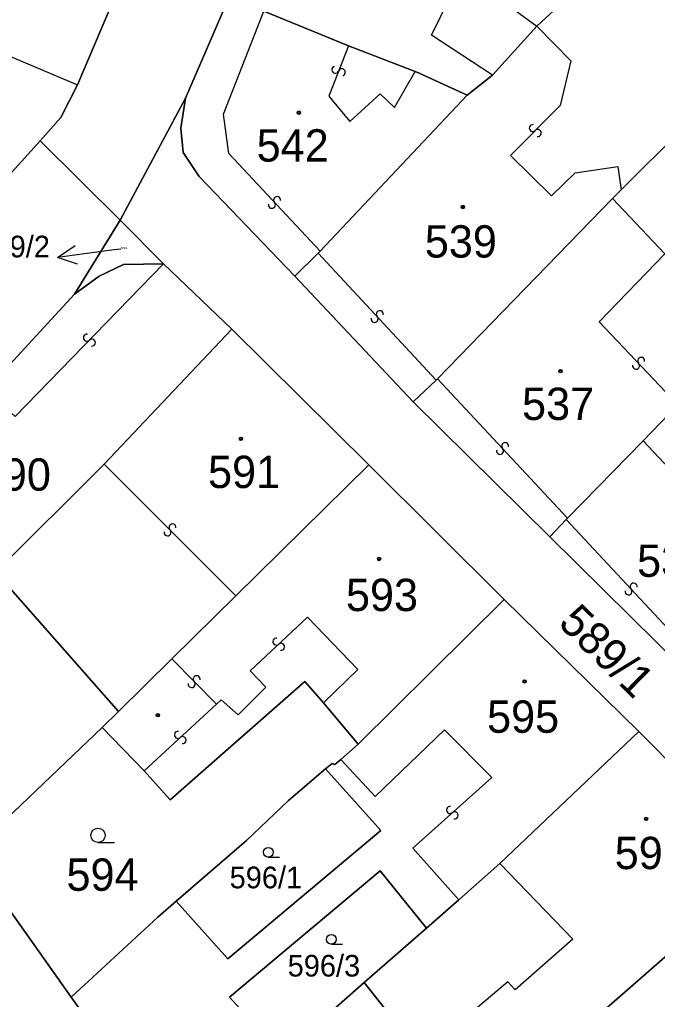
# Model space of a CAD drawing. Extents: x -598233 to -596890, y -1157848 to -1156431.
# Drawn here: x -597383.6 to -597350, y -1157397.2 to -1157345.7 of the extents above; entities that cross this region are included whole.
import ezdxf

# ---------------------------------------------------------------- set-up
doc = ezdxf.new("R2010")
doc.units = 0
for name, color, linetype in [('Level 1', 7, 'Continuous'), ('Level 13', 7, 'Continuous'), ('Level 3', 7, 'Continuous'), ('Level 4', 7, 'Continuous'), ('Level 5', 7, 'Continuous'), ('Level 57', 7, 'Continuous'), ('Level 60', 7, 'Continuous')]:
    doc.layers.add(name, color=color, linetype=linetype)

msp = doc.modelspace()

# ---------------------------------------------------------------- linework, layer by layer
at = {"layer": 'Level 1'}
for points in [[(-597376.34, -1157338.93), (-597376.23, -1157339), (-597380.51, -1157349.09)], [(-597352.12, -1157342.11), (-597356.34, -1157346)], [(-597372.52, -1157344.46), (-597374.83, -1157349.78)], [(-597366.25, -1157347.04), (-597370.71, -1157345.21)], [(-597358.67, -1157348.58), (-597356.34, -1157346)], [(-597362.74, -1157348.39), (-597366.25, -1157347.04)], [(-597360.01, -1157349.63), (-597362.53, -1157348.47), (-597362.74, -1157348.39)], [(-597351.9, -1157354.6), (-597345.35, -1157348.11)], [(-597360.01, -1157349.63), (-597358.67, -1157348.58)], [(-597380.51, -1157349.09), (-597381.39, -1157350.81), (-597382.48, -1157352.03)], [(-597374.83, -1157349.78), (-597378.27, -1157356.2)], [(-597369.07, -1157359.14), (-597374.1, -1157353.9), (-597374.94, -1157352.64), (-597375.07, -1157351.37), (-597374.83, -1157349.78)], [(-597367.74, -1157357.83), (-597360.01, -1157349.63)], [(-597382.48, -1157352.03), (-597384.78, -1157354.58)], [(-597378.27, -1157356.2), (-597382.48, -1157352.03)], [(-597352.36, -1157355.07), (-597351.9, -1157354.6)], [(-597361.56, -1157364.55), (-597352.36, -1157355.07)], [(-597380.66, -1157360.1), (-597378.27, -1157356.2)], [(-597375.98, -1157358.5), (-597378.27, -1157356.2)], [(-597369.07, -1157359.14), (-597367.84, -1157357.93)], [(-597367.84, -1157357.93), (-597367.74, -1157357.83)], [(-597375.98, -1157358.5), (-597378.09, -1157358.53), (-597379.37, -1157359.15), (-597380.66, -1157360.1)], [(-597372.38, -1157361.94), (-597375.98, -1157358.5)], [(-597369.07, -1157359.14), (-597362.84, -1157365.75)], [(-597385.32, -1157365.12), (-597380.66, -1157360.1)], [(-597372.38, -1157361.94), (-597379.1, -1157369.03)], [(-597372.38, -1157361.94), (-597365.18, -1157369.07)], [(-597362.84, -1157365.75), (-597361.64, -1157364.61)], [(-597361.64, -1157364.61), (-597361.56, -1157364.55)], [(-597355.66, -1157372.86), (-597362.84, -1157365.75)], [(-597350.75, -1157367.81), (-597348.91, -1157365.92)], [(-597350.75, -1157367.81), (-597354.73, -1157371.87)], [(-597379.1, -1157369.03), (-597384.83, -1157374.72)], [(-597372.17, -1157375.95), (-597365.18, -1157369.07)], [(-597365.18, -1157369.07), (-597358.06, -1157376.16)], [(-597354.8, -1157371.95), (-597355.66, -1157372.86)], [(-597354.73, -1157371.87), (-597354.8, -1157371.95)], [(-597348.58, -1157379.83), (-597355.66, -1157372.86)], [(-597384.83, -1157374.72), (-597378.35, -1157382.04)], [(-597375.54, -1157379.28), (-597372.17, -1157375.95)], [(-597358.06, -1157376.16), (-597365.73, -1157383.76)], [(-597358.06, -1157376.16), (-597350.97, -1157383.1)], [(-597378.35, -1157382.04), (-597375.54, -1157379.28)], [(-597377, -1157385.17), (-597375.63, -1157386.69), (-597368.55, -1157380.46), (-597367.57, -1157381.58)], [(-597367.57, -1157381.58), (-597365.73, -1157383.76)], [(-597379.21, -1157382.88), (-597378.35, -1157382.04)], [(-597386.19, -1157389.53), (-597379.21, -1157382.88)], [(-597379.21, -1157382.88), (-597377, -1157385.17)], [(-597358.28, -1157390.04), (-597350.97, -1157383.1)], [(-597350.97, -1157383.1), (-597344.02, -1157390.08)], [(-597365.73, -1157383.76), (-597366.65, -1157384.56)], [(-597366.65, -1157384.56), (-597366.96, -1157384.83), (-597367.1, -1157384.77), (-597367.45, -1157385.06)], [(-597367.45, -1157385.06), (-597369.41, -1157386.73), (-597371.61, -1157388.82), (-597375.31, -1157392.02)], [(-597375.31, -1157392.02), (-597372.59, -1157395.05), (-597364.54, -1157388.3), (-597367.45, -1157385.06)], [(-597386.19, -1157389.53), (-597380.84, -1157397.07)], [(-597360.45, -1157391.95), (-597358.28, -1157390.04)], [(-597353.38, -1157398.25), (-597344.02, -1157390.08)], [(-597362.14, -1157393.43), (-597364.58, -1157390.42), (-597372.51, -1157397.06), (-597369.83, -1157400)], [(-597380.84, -1157397.07), (-597376.28, -1157392.86), (-597375.31, -1157392.02)], [(-597362.14, -1157393.43), (-597360.45, -1157391.95)], [(-597365.42, -1157396.3), (-597362.14, -1157393.43)], [(-597365.42, -1157396.3), (-597367.05, -1157397.73), (-597369.83, -1157400)], [(-597362.4, -1157400.1), (-597365.42, -1157396.3)], [(-597380.84, -1157397.07), (-597377.11, -1157402.3)]]:
    msp.add_lwpolyline(points, dxfattribs=at)
at = {"layer": 'Level 13'}
for centre, start, end in [((-597366.941, -1157348.292), 105.6568, 338.2468), ((-597366.599, -1157348.429), 285.8713, 157.9693), ((-597356.55, -1157351.36), 82.4857, 315.0757), ((-597356.29, -1157351.621), 262.7001, 134.7981), ((-597370.005, -1157355.145), 350.3144, 222.9044), ((-597370.276, -1157355.395), 170.5288, 42.6268), ((-597364.875, -1157361.395), 170.024, 42.614), ((-597364.604, -1157361.146), 350.2385, 222.3365), ((-597380.011, -1157362.381), 82.955, 315.545), ((-597379.749, -1157362.64), 263.1695, 135.2675), ((-597350.846, -1157363.604), 350.6101, 223.2001), ((-597351.115, -1157363.856), 170.8246, 42.9226), ((-597358.004, -1157368.085), 350.3894, 222.4874), ((-597358.275, -1157368.335), 170.175, 42.765), ((-597375.508, -1157372.361), 352.4141, 224.5121), ((-597375.771, -1157372.62), 172.1996, 44.7896), ((-597351.244, -1157375.475), 350.4676, 222.5656), ((-597351.515, -1157375.725), 170.2532, 42.8432), ((-597370.045, -1157378.364), 80.5125, 312.6105), ((-597369.795, -1157378.635), 260.298, 132.888), ((-597374.238, -1157380.341), 351.7933, 224.3833), ((-597374.502, -1157380.598), 172.0078, 44.1058), ((-597375.224, -1157383.274), 79.9677, 312.5577), ((-597374.976, -1157383.546), 260.1822, 132.2802), ((-597360.912, -1157387.222), 78.8857, 311.4757), ((-597360.669, -1157387.499), 259.1002, 131.1982)]:
    msp.add_arc(centre, 0.184, start, end, dxfattribs=at)
at = {"layer": 'Level 3'}
for points in [[(-597381.62, -1157336.68), (-597385.99, -1157346.78), (-597380.51, -1157349.09)], [(-597358.67, -1157348.58), (-597361.88, -1157346.48), (-597360.9, -1157344.45), (-597362, -1157343.97), (-597361.03, -1157341.55), (-597359.17, -1157342.31), (-597359.65, -1157343.57), (-597356.34, -1157346)], [(-597367.74, -1157357.83), (-597372.55, -1157352.7), (-597372.83, -1157350.62), (-597370.71, -1157345.21)], [(-597356.34, -1157346), (-597354.54, -1157347.82), (-597355.11, -1157350.17), (-597357.72, -1157352.81), (-597355.57, -1157354.92), (-597354.32, -1157353.71), (-597352.07, -1157353.38), (-597351.9, -1157354.6)], [(-597366.25, -1157347.04), (-597367.29, -1157349.68), (-597366.18, -1157351.02), (-597364.58, -1157349.55), (-597363.83, -1157350.27), (-597362.74, -1157348.39)], [(-597348.91, -1157365.92), (-597353.05, -1157361.55), (-597349.6, -1157357.98), (-597352.36, -1157355.07)], [(-597367.84, -1157357.93), (-597361.64, -1157364.61)], [(-597375.98, -1157358.5), (-597383.78, -1157366.52), (-597385.32, -1157365.12)], [(-597361.56, -1157364.55), (-597354.73, -1157371.87)], [(-597350.75, -1157367.81), (-597345.77, -1157373.08), (-597343.77, -1157371.13), (-597345.12, -1157369.65), (-597341.11, -1157365.85)], [(-597379.1, -1157369.03), (-597372.17, -1157375.95)], [(-597354.8, -1157371.95), (-597347.97, -1157379.25)], [(-597373.2, -1157381.65), (-597372.95, -1157381.42), (-597372.06, -1157382.21), (-597370.6, -1157380.76), (-597371.43, -1157379.91), (-597368.41, -1157377.08), (-597365.76, -1157379.84), (-597367.57, -1157381.58)], [(-597373.2, -1157381.65), (-597375.54, -1157379.28)], [(-597373.2, -1157381.65), (-597377, -1157385.17)], [(-597366.65, -1157384.56), (-597364.84, -1157386.51), (-597361.19, -1157383.01), (-597358.71, -1157385.51), (-597362.87, -1157389.22), (-597360.45, -1157391.95)], [(-597358.28, -1157390.04), (-597354.45, -1157394.02), (-597357.48, -1157396.68), (-597357.87, -1157396.25), (-597362.4, -1157400.1)]]:
    msp.add_lwpolyline(points, dxfattribs=at)
at = {"layer": 'Level 5'}
for p, q in [((-597379.43, -1157388.93), (-597378.555, -1157388.93)), ((-597370.47, -1157389.7), (-597369.875, -1157389.7)), ((-597367.15, -1157394.28), (-597366.555, -1157394.28))]:
    msp.add_line(p, q, dxfattribs=at)
for centre, radius in [((-597368.86, -1157350.55), 0.09), ((-597368.86, -1157350.55), 0.0521), ((-597360.23, -1157355.51), 0.09), ((-597360.23, -1157355.51), 0.0521), ((-597355.09, -1157364.14), 0.09), ((-597355.09, -1157364.14), 0.0521), ((-597371.91, -1157367.7), 0.09), ((-597371.91, -1157367.7), 0.0521), ((-597364.64, -1157374.02), 0.09), ((-597364.64, -1157374.02), 0.0521), ((-597356.98, -1157380.46), 0.09), ((-597356.98, -1157380.46), 0.0521), ((-597376.28, -1157382.24), 0.09), ((-597376.28, -1157382.24), 0.0521), ((-597350.59, -1157387.69), 0.09), ((-597350.59, -1157387.69), 0.0521), ((-597379.43, -1157388.555), 0.375), ((-597370.47, -1157389.445), 0.255), ((-597367.15, -1157394.025), 0.255)]:
    msp.add_circle(centre, radius, dxfattribs=at)
at = {"layer": 'Level 57'}
for p, q in [((-597378.586, -1157357.767), (-597381.56, -1157358.16)), ((-597378.23, -1157357.72), (-597378.586, -1157357.767))]:
    msp.add_line(p, q, dxfattribs=at)
msp.add_lwpolyline([(-597380.503, -1157358.525), (-597381.56, -1157358.16), (-597380.634, -1157357.533)], dxfattribs=at)
at = {"layer": 'Level 60'}
for points in [[(-597387.37, -1157334.23), (-597381.62, -1157336.68), (-597376.34, -1157338.93), (-597376.23, -1157339), (-597380.51, -1157349.09), (-597381.39, -1157350.81), (-597382.48, -1157352.03), (-597384.78, -1157354.58), (-597385.99, -1157353.37), (-597385.61, -1157353.08), (-597388.22, -1157351.75), (-597390.02, -1157351.11), (-597391.42, -1157350.88), (-597392.71, -1157350.99), (-597393.97, -1157351.49), (-597397.9, -1157354.55), (-597399.75, -1157351.85), (-597395.77, -1157348.79), (-597395.68, -1157348.96), (-597392.36, -1157346.37), (-597391.46, -1157344.33), (-597391.76, -1157344.2)], [(-597366.77, -1157336), (-597352.12, -1157342.11), (-597356.34, -1157346), (-597358.67, -1157348.58), (-597360.01, -1157349.63), (-597362.53, -1157348.47), (-597362.74, -1157348.39), (-597366.25, -1157347.04), (-597370.71, -1157345.21), (-597372.52, -1157344.46), (-597368.52, -1157335.28), (-597366.85, -1157335.98)], [(-597362.84, -1157365.75), (-597369.07, -1157359.14), (-597367.84, -1157357.93), (-597367.74, -1157357.83), (-597360.01, -1157349.63), (-597358.67, -1157348.58), (-597356.34, -1157346), (-597352.12, -1157342.11), (-597350.08, -1157343), (-597345.24, -1157345.09), (-597345.35, -1157348.11), (-597351.9, -1157354.6), (-597352.36, -1157355.07), (-597361.56, -1157364.55), (-597361.64, -1157364.61)], [(-597369.07, -1157359.14), (-597374.1, -1157353.9), (-597374.94, -1157352.64), (-597375.07, -1157351.37), (-597374.83, -1157349.78), (-597372.52, -1157344.46), (-597370.71, -1157345.21), (-597366.25, -1157347.04), (-597362.74, -1157348.39), (-597362.53, -1157348.47), (-597360.01, -1157349.63), (-597367.74, -1157357.83), (-597367.84, -1157357.93)], [(-597343.94, -1157360.78), (-597348.91, -1157365.92), (-597350.75, -1157367.81), (-597354.73, -1157371.87), (-597354.8, -1157371.95), (-597355.66, -1157372.86), (-597362.84, -1157365.75), (-597361.64, -1157364.61), (-597361.56, -1157364.55), (-597352.36, -1157355.07), (-597351.9, -1157354.6), (-597345.35, -1157348.11), (-597346.54, -1157355.18)], [(-597382.48, -1157352.03), (-597378.27, -1157356.2), (-597380.66, -1157360.1), (-597385.32, -1157365.12), (-597387.35, -1157367.34), (-597388.02, -1157367.96), (-597392.62, -1157363.77), (-597384.78, -1157354.58)], [(-597378.27, -1157356.2), (-597375.98, -1157358.5), (-597378.09, -1157358.53), (-597379.37, -1157359.15), (-597380.66, -1157360.1)], [(-597378.09, -1157358.53), (-597375.98, -1157358.5), (-597372.38, -1157361.94), (-597379.1, -1157369.03), (-597384.83, -1157374.72), (-597389.27, -1157369.17), (-597388.02, -1157367.96), (-597387.35, -1157367.34), (-597385.32, -1157365.12), (-597380.66, -1157360.1), (-597379.37, -1157359.15)], [(-597348.91, -1157365.92), (-597343.94, -1157360.78), (-597341.11, -1157365.85), (-597338.96, -1157369.71), (-597340.59, -1157371.44), (-597347.9, -1157379.18), (-597347.97, -1157379.25), (-597348.58, -1157379.83), (-597355.66, -1157372.86), (-597354.8, -1157371.95), (-597354.73, -1157371.87), (-597350.75, -1157367.81)], [(-597372.38, -1157361.94), (-597365.18, -1157369.07), (-597372.17, -1157375.95), (-597375.54, -1157379.28), (-597378.35, -1157382.04), (-597384.83, -1157374.72), (-597379.1, -1157369.03)], [(-597365.18, -1157369.07), (-597358.06, -1157376.16), (-597365.73, -1157383.76), (-597367.57, -1157381.58), (-597368.55, -1157380.46), (-597375.63, -1157386.69), (-597377, -1157385.17), (-597379.21, -1157382.88), (-597378.35, -1157382.04), (-597375.54, -1157379.28), (-597372.17, -1157375.95)], [(-597395.57, -1157376.12), (-597389.27, -1157369.17), (-597384.83, -1157374.72), (-597378.35, -1157382.04), (-597379.21, -1157382.88), (-597386.19, -1157389.53)], [(-597365.73, -1157383.76), (-597358.06, -1157376.16), (-597350.97, -1157383.1), (-597358.28, -1157390.04), (-597360.45, -1157391.95), (-597362.14, -1157393.43), (-597364.58, -1157390.42), (-597372.51, -1157397.06), (-597369.83, -1157400), (-597370.65, -1157400.67), (-597372.68, -1157398.39), (-597377.11, -1157402.3), (-597380.84, -1157397.07), (-597376.28, -1157392.86), (-597375.31, -1157392.02), (-597372.59, -1157395.05), (-597364.54, -1157388.3), (-597367.45, -1157385.06), (-597367.1, -1157384.77), (-597366.96, -1157384.83), (-597366.65, -1157384.56)], [(-597386.19, -1157389.53), (-597379.21, -1157382.88), (-597377, -1157385.17), (-597375.63, -1157386.69), (-597368.55, -1157380.46), (-597367.57, -1157381.58), (-597365.73, -1157383.76), (-597366.65, -1157384.56), (-597366.96, -1157384.83), (-597367.1, -1157384.77), (-597367.45, -1157385.06), (-597369.41, -1157386.73), (-597371.61, -1157388.82), (-597375.31, -1157392.02), (-597376.28, -1157392.86), (-597380.84, -1157397.07)], [(-597350.97, -1157383.1), (-597344.02, -1157390.08), (-597353.38, -1157398.25), (-597355.37, -1157399.96), (-597360.62, -1157404.45), (-597363.52, -1157401.06), (-597362.4, -1157400.1), (-597365.42, -1157396.3), (-597362.14, -1157393.43), (-597360.45, -1157391.95), (-597358.28, -1157390.04)], [(-597371.61, -1157388.82), (-597369.41, -1157386.73), (-597367.45, -1157385.06), (-597364.54, -1157388.3), (-597372.59, -1157395.05), (-597375.31, -1157392.02)], [(-597353.38, -1157398.25), (-597344.02, -1157390.08), (-597343.86, -1157389.94), (-597336.43, -1157397.28), (-597343.9, -1157403.69), (-597353.53, -1157411.42), (-597356.67, -1157414.17), (-597360.08, -1157416.5), (-597362.11, -1157413.49), (-597366.91, -1157417.01), (-597368.76, -1157414.25), (-597365.99, -1157412.07), (-597367.48, -1157410.04), (-597364.74, -1157407.81), (-597362.66, -1157410.33), (-597352.96, -1157402.62), (-597355.37, -1157399.96)], [(-597365.42, -1157396.3), (-597367.05, -1157397.73), (-597369.83, -1157400), (-597372.51, -1157397.06), (-597364.58, -1157390.42), (-597362.14, -1157393.43)], [(-597365.42, -1157396.3), (-597362.4, -1157400.1), (-597363.52, -1157401.06), (-597360.62, -1157404.45), (-597364.74, -1157407.81), (-597367.48, -1157410.04), (-597370.16, -1157412.13), (-597371.6, -1157410.09), (-597366.31, -1157405.45), (-597370.65, -1157400.67), (-597369.83, -1157400), (-597367.05, -1157397.73)]]:
    msp.add_lwpolyline(points, close=True, dxfattribs=at)
for points in [[(-597372.52, -1157344.46), (-597374.83, -1157349.78), (-597378.27, -1157356.2), (-597382.48, -1157352.03), (-597381.39, -1157350.81), (-597380.51, -1157349.09), (-597376.23, -1157339)], [(-597336.43, -1157397.28), (-597343.86, -1157389.94), (-597344.02, -1157390.08), (-597350.97, -1157383.1), (-597358.06, -1157376.16), (-597365.18, -1157369.07), (-597372.38, -1157361.94), (-597375.98, -1157358.5), (-597378.27, -1157356.2), (-597374.83, -1157349.78), (-597375.07, -1157351.37), (-597374.94, -1157352.64), (-597374.1, -1157353.9), (-597369.07, -1157359.14), (-597362.84, -1157365.75), (-597355.66, -1157372.86), (-597348.58, -1157379.83), (-597345.04, -1157383.32), (-597341.43, -1157386.88), (-597327.16, -1157400.95)], [(-597386.19, -1157389.53), (-597380.84, -1157397.07), (-597377.11, -1157402.3)]]:
    msp.add_lwpolyline(points, dxfattribs=at)

# ---------------------------------------------------------------- texts
at = {"layer": 'Level 4'}
for s, height, p in [('542', 1.7, (-597371.081, -1157353.12)), ('539', 1.7, (-597362.232, -1157358.17)), ('589/2', 0.1, (-597378.23, -1157357.72)), ('537', 1.7, (-597357.117, -1157366.71)), ('591', 1.7, (-597373.639, -1157370.29)), ('590', 1.7, (-597385.699, -1157370.43)), ('535', 1.7, (-597351.064, -1157374.96)), ('593', 1.7, (-597366.382, -1157376.76)), ('595', 1.7, (-597358.957, -1157383.16)), ('597', 1.7, (-597352.24, -1157390.33)), ('594', 1.7, (-597381.086, -1157391.47)), ('596/1', 1.14, (-597372.502, -1157391.34)), ('596/3', 1.14, (-597369.448, -1157395.98))]:
    msp.add_text(s, height=height, dxfattribs=at).set_placement(p)
msp.add_text('589/1', height=1.7, rotation=315.6125, dxfattribs=at).set_placement((-597355.272, -1157377.46))
at = {"layer": 'Level 57'}
msp.add_text('589/2', height=1.14, dxfattribs=at).set_placement((-597385.772, -1157358.16))

doc.saveas('drawing.dxf')
